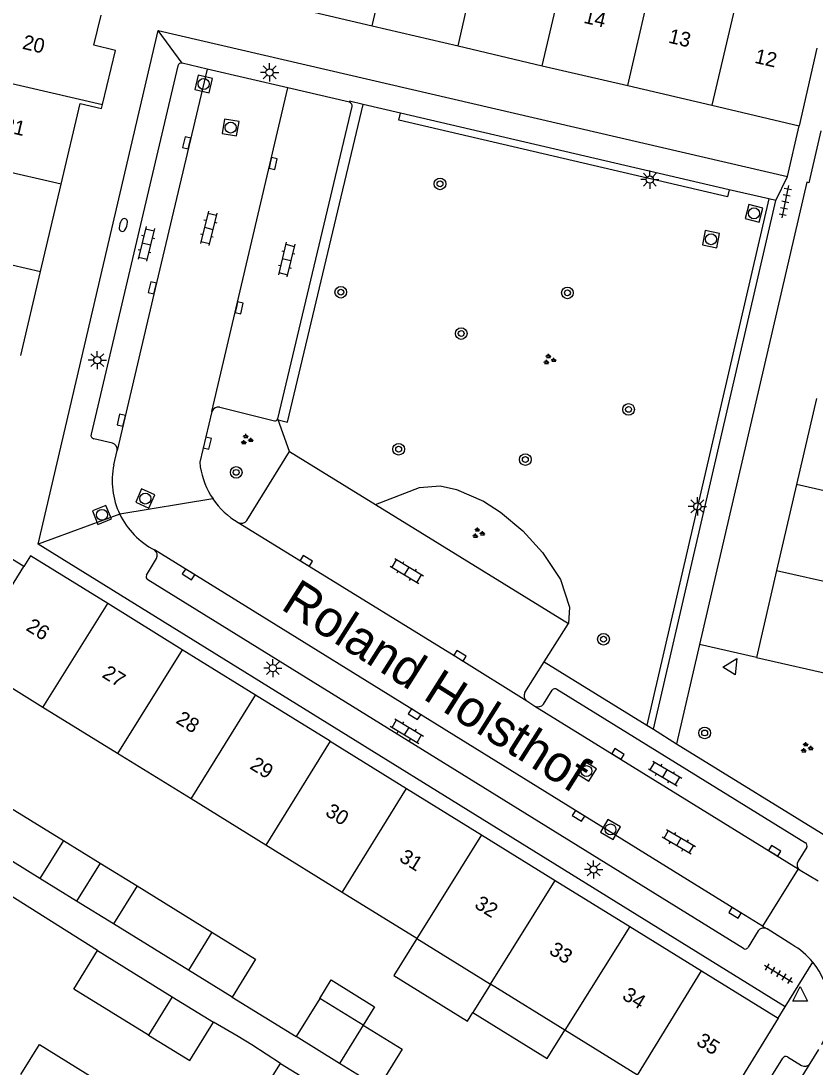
# Model space of a CAD drawing. Extents: x 128999 to 131010, y 395498 to 399007.
# Drawn here: x 130481.9 to 130536.3, y 398424 to 398495.7 of the extents above; entities that cross this region are included whole.
import ezdxf

# ---------------------------------------------------------------- set-up
doc = ezdxf.new("R2010")
doc.units = 0
for name, color, linetype in [('gg-afsc-erfafscheiding', 7, 'Continuous'), ('gg-anno-huisnummerreeks BGT', 7, 'Continuous'), ('gg-anno-openbare ruimte label', 7, 'Continuous'), ('gg-bbg-bijgebouw', 7, 'Continuous'), ('gg-bbg-gedigitaliseerde bebouwing', 7, 'Continuous'), ('gg-bbg-gedigitaliseerde bijgebouw', 7, 'Continuous'), ('gg-bbg-hoofdgebouw', 7, 'Continuous'), ('gg-bbg-luifel en loopbrug', 7, 'Continuous'), ('gg-bbg-tussenscheiding', 7, 'Continuous'), ('gg-knt-verharding', 7, 'Continuous'), ('gg-knt-verharding nz', 7, 'Continuous'), ('gt-grn-groengrens', 7, 'Continuous'), ('gt-grn-weggrens', 7, 'Continuous'), ('gt-symb-boom', 7, 'Continuous'), ('gt-symb-brandkraan', 7, 'Continuous'), ('gt-symb-groenvak', 7, 'Continuous'), ('gt-symb-klinker verharding', 7, 'Continuous'), ('gt-symb-kolk', 7, 'Continuous'), ('gt-symb-lichtmast', 7, 'Continuous'), ('gt-symb-rioolschacht', 7, 'Continuous'), ('gt-symb-tegel verharding', 7, 'Continuous'), ('gt-symb-waterafsluiter', 7, 'Continuous')]:
    doc.layers.add(name, color=color, linetype=linetype)

# ---------------------------------------------------------------- blocks, each defined once
blk = doc.blocks.new('gt0-LMAST')
at = {"layer": 'gt-symb-lichtmast'}
for p, q in [((-0.182, 0.173), (-0.447, 0.438)), ((-0.005, 0.246), (-0.005, 0.621)), ((0.172, 0.173), (0.437, 0.438)), ((-0.255, -0.004), (-0.63, -0.004)), ((-0.182, -0.181), (-0.447, -0.446)), ((-0.005, -0.254), (-0.005, -0.629)), ((0.437, -0.446), (0.172, -0.181)), ((0.245, -0.004), (0.62, -0.004))]:
    blk.add_line(p, q, dxfattribs=at)
blk.add_circle((-0.005, -0.004), 0.25, dxfattribs=at)
blk = doc.blocks.new('gt0-RS')
at = {"layer": 'gt-symb-rioolschacht'}
blk.add_lwpolyline([(-0.5, -0.5), (0.5, -0.5), (0.5, 0.5), (-0.5, 0.5)], close=True, dxfattribs=at)
blk.add_circle((0, 0), 0.375, dxfattribs=at)
blk = doc.blocks.new('gt0-TEG1')
at = {"layer": 'gt-symb-tegel verharding'}
for p, q in [((-1.125, 0), (1.125, 0)), ((-0.9, -0.25), (-0.9, 0.25)), ((-0.45, -0.25), (-0.45, 0.25)), ((0, -0.25), (0, 0.25)), ((0.45, -0.25), (0.45, 0.25)), ((0.9, -0.25), (0.9, 0.25))]:
    blk.add_line(p, q, dxfattribs=at)
blk = doc.blocks.new('gt0-BOOM')
at = {"layer": 'gt-symb-boom'}
for radius in [0.4, 0.2]:
    blk.add_circle((0, 0), radius, dxfattribs=at)
blk = doc.blocks.new('gt0-KOLK')
at = {"layer": 'gt-symb-kolk'}
blk.add_lwpolyline([(0, 0), (0.375, 0), (0.375, 0.4), (-0.375, 0.4), (-0.375, 0), (0, 0)], dxfattribs=at)
blk = doc.blocks.new('gt0-KL1')
at = {"layer": 'gt-symb-klinker verharding'}
for p, q in [((-1.15, 0.3), (1.15, 0.3)), ((-1, -0.3), (-1, 0.3)), ((-0.5, 0.3), (-0.5, 0.45)), ((0, -0.3), (0, 0.3)), ((0.5, 0.3), (0.5, 0.45)), ((1, -0.3), (1, 0.3)), ((-1.15, -0.3), (1.15, -0.3)), ((-0.5, -0.45), (-0.5, -0.3)), ((0.5, -0.45), (0.5, -0.3))]:
    blk.add_line(p, q, dxfattribs=at)
blk = doc.blocks.new('gt0-BR')
at = {"layer": 'gt-symb-brandkraan'}
for centre, radius, start, end in [((-0.244, 0), 0.206, 107.56694, 252.43307), ((0.599, -2.664), 3, 106.89205, 107.56694), ((0, -0.691), 0.938, 73.10799, 106.89205), ((-0.599, -2.664), 3, 72.43309, 73.10799), ((0.244, 0), 0.206, 287.56695, 72.43309), ((0.599, 2.664), 3, 252.43307, 253.10797), ((0, 0.691), 0.938, 253.10797, 286.89206), ((-0.599, 2.664), 3, 286.89206, 287.56695)]:
    blk.add_arc(centre, radius, start, end, dxfattribs=at)
blk = doc.blocks.new('gt0-GRVAK')
at = {"layer": 'gt-symb-groenvak'}
for p, q in [((-0.11, 0.189), (-0.228, 0.24)), ((-0.182, 0.153), (0.088, 0.153)), ((-0.091, 0.211), (-0.156, 0.322)), ((-0.047, 0.214), (-0.047, 0.393)), ((-0.004, 0.211), (0.061, 0.322)), ((0.015, 0.189), (0.133, 0.24)), ((0.262, -0.052), (0.197, 0.059)), ((0.305, -0.049), (0.305, 0.13)), ((0.349, -0.052), (0.414, 0.059)), ((-0.245, -0.228), (-0.363, -0.177)), ((-0.318, -0.264), (-0.047, -0.264)), ((-0.226, -0.206), (-0.291, -0.095)), ((-0.183, -0.203), (-0.183, -0.024)), ((-0.139, -0.206), (-0.074, -0.095)), ((-0.12, -0.228), (-0.002, -0.177)), ((0.243, -0.074), (0.125, -0.023)), ((0.17, -0.11), (0.441, -0.11)), ((0.368, -0.074), (0.486, -0.023))]:
    blk.add_line(p, q, dxfattribs=at)
blk = doc.blocks.new('gt0-WAFSL')
at = {"layer": 'gt-symb-waterafsluiter'}
for p, q in [((-0.5, -0.333), (0, 0.667)), ((0, 0.667), (0.5, -0.333)), ((0.5, -0.333), (-0.5, -0.333))]:
    blk.add_line(p, q, dxfattribs=at)

msp = doc.modelspace()

# ---------------------------------------------------------------- linework, layer by layer
at = {"layer": 'gg-afsc-erfafscheiding'}
msp.add_line((130496.397, 398428.768), (130500.782, 398426.061), dxfattribs=at)
for points in [[(130487.18, 398431.96), (130479.36, 398436.886), (130476.979, 398433.029)], [(130499.709, 398424.224), (130497.744, 398425.488), (130496.817, 398426.063), (130495.135, 398427.048)]]:
    msp.add_lwpolyline(points, dxfattribs=at)
at = {"layer": 'gg-bbg-bijgebouw'}
msp.add_lwpolyline([(130482.13, 398458.3), (130478.73, 398460.39), (130478.85, 398460.87)], dxfattribs=at)
at = {"layer": 'gg-bbg-gedigitaliseerde bebouwing'}
msp.add_lwpolyline([(130481.926, 398423.465), (130483.206, 398425.525), (130488.325, 398422.344), (130487.048, 398420.289)], dxfattribs=at)
at = {"layer": 'gg-bbg-gedigitaliseerde bijgebouw'}
for p, q in [((130479.722, 398442.67), (130484.84, 398439.509)), ((130483.218, 398436.906), (130478.1, 398440.066)), ((130484.84, 398439.509), (130487.362, 398437.952)), ((130487.362, 398437.952), (130485.742, 398435.348)), ((130485.742, 398435.348), (130483.218, 398436.906)), ((130489.883, 398436.395), (130488.266, 398433.789)), ((130489.883, 398436.395), (130495.017, 398433.225)), ((130493.404, 398430.616), (130488.266, 398433.789)), ((130487.18, 398431.96), (130492.302, 398428.798)), ((130496.397, 398428.768), (130493.404, 398430.616)), ((130492.302, 398428.798), (130495.135, 398427.048)), ((130502.4, 398428.681), (130500.782, 398426.061)), ((130505.377, 398426.842), (130502.4, 398428.681)), ((130503.759, 398424.222), (130500.782, 398426.061)), ((130499.709, 398424.224), (130502.538, 398422.477)), ((130506.433, 398422.571), (130503.759, 398424.222))]:
    msp.add_line(p, q, dxfattribs=at)
for points in [[(130495.017, 398433.225), (130498.009, 398431.378), (130496.397, 398428.768)], [(130490.674, 398426.162), (130485.553, 398429.324), (130487.18, 398431.96)], [(130490.674, 398426.162), (130493.507, 398424.412), (130495.135, 398427.048)], [(130505.377, 398426.842), (130508.051, 398425.191), (130506.433, 398422.571)], [(130500.91, 398419.841), (130498.081, 398421.587), (130499.709, 398424.224)]]:
    msp.add_lwpolyline(points, dxfattribs=at)
at = {"layer": 'gg-bbg-hoofdgebouw'}
for p, q in [((130500.159, 398496.73), (130505.99, 398495.366)), ((130486.935, 398494.034), (130487.423, 398496.103)), ((130505.99, 398495.366), (130511.887, 398493.987)), ((130511.887, 398493.987), (130517.657, 398492.637)), ((130536.472, 398493.843), (130535.26, 398488.52)), ((130517.657, 398492.637), (130523.519, 398491.266)), ((130523.519, 398491.266), (130529.283, 398489.918)), ((130484.685, 398484.506), (130485.995, 398490.053)), ((130529.283, 398489.918), (130535.26, 398488.52)), ((130483.275, 398478.533), (130484.685, 398484.506)), ((130481.911, 398472.758), (130483.275, 398478.533)), ((130536.448, 398469.806), (130535.083, 398463.924)), ((130535.083, 398463.924), (130533.716, 398458.032)), ((130533.716, 398458.032), (130532.33, 398452.06)), ((130492.986, 398452.589), (130487.873, 398455.754)), ((130498.008, 398449.48), (130492.986, 398452.589)), ((130483.44, 398448.637), (130478.15, 398451.91)), ((130532.33, 398452.06), (130540.51, 398450.19)), ((130503.116, 398446.319), (130498.008, 398449.48)), ((130488.554, 398445.473), (130483.44, 398448.637)), ((130503.116, 398446.319), (130508.353, 398443.077)), ((130493.586, 398442.359), (130488.554, 398445.473)), ((130508.353, 398443.077), (130513.489, 398439.898)), ((130498.707, 398439.19), (130493.586, 398442.359)), ((130513.489, 398439.898), (130518.541, 398436.771)), ((130503.946, 398435.949), (130498.707, 398439.19)), ((130518.541, 398436.771), (130523.653, 398433.607)), ((130509.05, 398432.791), (130503.946, 398435.949)), ((130523.653, 398433.607), (130528.566, 398430.566)), ((130509.05, 398432.791), (130514.111, 398429.659)), ((130528.566, 398430.566), (130533.81, 398427.32)), ((130519.2, 398426.51), (130514.111, 398429.659)), ((130533.81, 398427.32), (130529.43, 398420.18)), ((130524.184, 398423.426), (130519.2, 398426.51))]:
    msp.add_line(p, q, dxfattribs=at)
for points in [[(130487.519, 398489.984), (130488.401, 398493.688), (130486.935, 398494.034)], [(130485.995, 398490.053), (130487.454, 398489.709), (130487.519, 398489.984)], [(130487.873, 398455.754), (130482.58, 398459.03), (130482.13, 398458.3)]]:
    msp.add_lwpolyline(points, dxfattribs=at)
at = {"layer": 'gg-bbg-luifel en loopbrug'}
for p, q in [((130487.362, 398437.952), (130489.883, 398436.395)), ((130488.266, 398433.789), (130485.742, 398435.348)), ((130514.111, 398429.659), (130512.906, 398427.711))]:
    msp.add_line(p, q, dxfattribs=at)
for points in [[(130509.05, 398432.791), (130507.478, 398430.25), (130512.539, 398427.118), (130512.906, 398427.711)], [(130502.4, 398428.681), (130503.184, 398429.95), (130506.161, 398428.112), (130505.377, 398426.842)], [(130512.906, 398427.711), (130517.995, 398424.562), (130519.2, 398426.51)]]:
    msp.add_lwpolyline(points, dxfattribs=at)
at = {"layer": 'gg-bbg-tussenscheiding'}
for p, q in [((130505.99, 398495.366), (130507.908, 398503.529)), ((130511.887, 398493.987), (130513.725, 398502.17)), ((130517.657, 398492.637), (130519.547, 398500.809)), ((130523.519, 398491.266), (130525.399, 398499.441)), ((130531.184, 398498.089), (130529.283, 398489.918)), ((130477.888, 398492.192), (130487.519, 398489.984)), ((130484.685, 398484.506), (130476.523, 398486.399)), ((130475.107, 398480.384), (130483.275, 398478.533)), ((130543.276, 398462.048), (130535.083, 398463.924)), ((130479.8, 398454.54), (130482.13, 398458.3)), ((130533.716, 398458.032), (130541.902, 398456.159)), ((130483.44, 398448.637), (130487.873, 398455.754)), ((130492.986, 398452.589), (130488.554, 398445.473)), ((130493.586, 398442.359), (130498.008, 398449.48)), ((130503.116, 398446.319), (130498.707, 398439.19)), ((130503.946, 398435.949), (130508.353, 398443.077)), ((130484.84, 398439.509), (130483.218, 398436.906)), ((130513.489, 398439.898), (130509.05, 398432.791)), ((130514.111, 398429.659), (130518.541, 398436.771)), ((130523.653, 398433.607), (130519.2, 398426.51)), ((130495.017, 398433.225), (130493.404, 398430.616)), ((130524.184, 398423.426), (130528.566, 398430.566)), ((130492.302, 398428.798), (130490.674, 398426.162)), ((130505.377, 398426.842), (130503.759, 398424.222))]:
    msp.add_line(p, q, dxfattribs=at)
at = {"layer": 'gg-knt-verharding'}
for p, q in [((130483.11, 398459.816), (130491.331, 398495.058)), ((130491.331, 398495.058), (130534.448, 398485.029)), ((130492.677, 398492.622), (130486.735, 398467.36)), ((130494.688, 398492.408), (130492.975, 398492.808)), ((130500.226, 398491.113), (130494.688, 398492.408)), ((130504.433, 398490.13), (130500.226, 398491.113)), ((130499.531, 398468.42), (130504.617, 398489.839)), ((130507.928, 398489.383), (130505.37, 398489.979)), ((130530.466, 398484.134), (130507.928, 398489.383)), ((130534.448, 398485.029), (130535.26, 398488.52)), ((130533.169, 398483.504), (130530.466, 398484.134)), ((130525.266, 398447.141), (130533.656, 398483.391)), ((130533.656, 398483.391), (130533.169, 398483.504)), ((130495.553, 398469.232), (130499.304, 398468.277)), ((130488.197, 398466.761), (130486.915, 398467.056)), ((130488.287, 398465.268), (130488.531, 398466.249)), ((130497.415, 398461.453), (130500.326, 398466.178)), ((130500.326, 398466.178), (130506.233, 398462.538)), ((130506.233, 398462.538), (130519.451, 398454.392)), ((130534.301, 398428.112), (130483.11, 398459.816)), ((130490.534, 398457.699), (130491.217, 398458.841)), ((130531.435, 398432.092), (130490.619, 398457.381)), ((130517.791, 398451.756), (130519.451, 398454.392)), ((130528.437, 398452.95), (130526.862, 398446.143)), ((130516.465, 398449.651), (130517.791, 398451.756)), ((130517.791, 398451.756), (130524.817, 398447.418)), ((130517.744, 398448.847), (130518.338, 398449.815)), ((130518.661, 398449.888), (130535.685, 398439.349)), ((130516.6, 398449.075), (130517.152, 398448.723)), ((130524.817, 398447.418), (130525.266, 398447.141)), ((130526.862, 398446.143), (130539.942, 398438.048)), ((130535.779, 398439.04), (130535.185, 398438.087)), ((130535.188, 398437.556), (130532.747, 398433.636)), ((130535.188, 398437.556), (130535.328, 398437.468)), ((130535.328, 398437.468), (130536.553, 398436.745)), ((130532.747, 398433.636), (130533.063, 398433.444)), ((130532.445, 398433.302), (130531.764, 398432.19)), ((130534.763, 398432.37), (130533.063, 398433.444)), ((130533.81, 398427.32), (130534.301, 398428.112)), ((130536.012, 398424.226), (130536.605, 398425.18)), ((130527.777, 398414.398), (130534.145, 398424.58)), ((130534.461, 398424.666), (130535.419, 398424.084))]:
    msp.add_line(p, q, dxfattribs=at)
for points in [[(130505.37, 398489.979), (130504.448, 398490.194), (130504.433, 398490.13)], [(130536.75, 398488.18), (130535.918, 398484.613), (130535.774, 398484.647), (130528.437, 398452.95)], [(130495.019, 398468.913), (130494.191, 398465.438), (130494.212, 398465.132)]]:
    msp.add_lwpolyline(points, dxfattribs=at)
for centre, radius, start, end in [((130492.923, 398492.559), 0.254, 78.28608, 165.65553), ((130504.378, 398489.891), 0.245, 347.61871, 76.99182), ((130495.477, 398468.753), 0.485, 80.99552, 160.71083), ((130499.334, 398468.48), 0.206, 261.49398, 342.92426), ((130486.977, 398467.298), 0.25, 165.59786, 255.66213), ((130488.06, 398466.307), 0.475, 353.03103, 73.2053), ((130493.541, 398464.198), 5.362, 168.48702, 205.61313), ((130499.63, 398466.022), 5.49, 189.32704, 214.22184), ((130499.629, 398466.02), 5.489, 214.21367, 239.10839), ((130493.54, 398464.195), 5.36, 205.58831, 242.7263), ((130497.032, 398461.724), 0.47, 241.9479, 324.69171), ((130490.809, 398459.059), 0.463, 331.87805, 53.52893), ((130490.767, 398457.591), 0.257, 155.10084, 234.82927), ((130516.832, 398449.433), 0.427, 149.33668, 237.04455), ((130518.54, 398449.674), 0.246, 60.37281, 145.09768), ((130517.367, 398449.171), 0.497, 244.35175, 319.30848), ((130535.57, 398439.145), 0.234, 333.25354, 60.58673), ((130535.579, 398437.852), 0.459, 149.20034, 236.81594), ((130532.832, 398433.034), 0.471, 60.62633, 145.25454), ((130531.551, 398432.304), 0.241, 241.24543, 331.92925), ((130532.203, 398427.884), 5.165, 39.42488, 60.28945), ((130532.193, 398427.866), 5.184, 333.05125, 39.49994), ((130534.34, 398424.486), 0.217, 56.16545, 154.28341), ((130535.643, 398424.459), 0.437, 239.17623, 327.75676)]:
    msp.add_arc(centre, radius, start, end, dxfattribs=at)
at = {"layer": 'gg-knt-verharding nz'}
for p, q in [((130495.019, 398468.913), (130500.226, 398491.113)), ((130517.152, 398448.723), (130535.188, 398437.556))]:
    msp.add_line(p, q, dxfattribs=at)
for points in [[(130494.688, 398492.408), (130491.128, 398477.356), (130488.531, 398466.249)], [(130496.811, 398461.31), (130501.384, 398458.509), (130511.904, 398452.009), (130516.6, 398449.075)], [(130532.747, 398433.636), (130530.964, 398434.723), (130491.084, 398459.431)], [(130528.953, 398412.85), (130534.669, 398422.031), (130536.012, 398424.226)]]:
    msp.add_lwpolyline(points, dxfattribs=at)
at = {"layer": 'gt-grn-groengrens'}
for p, q in [((130533.169, 398483.504), (130524.817, 398447.418)), ((130499.555, 398468.353), (130499.531, 398468.42)), ((130500.326, 398466.178), (130499.555, 398468.353)), ((130532.33, 398452.06), (130528.437, 398452.95))]:
    msp.add_line(p, q, dxfattribs=at)
for points in [[(130499.555, 398468.353), (130500.198, 398468.201), (130505.37, 398489.979)], [(130530.466, 398484.134), (130530.353, 398483.647), (130507.815, 398488.896), (130507.928, 398489.383)], [(130506.233, 398462.538), (130509.244, 398463.717), (130510.654, 398463.821), (130511.776, 398463.572), (130513.617, 398462.768), (130514.782, 398462.02), (130516.315, 398460.734), (130517.672, 398459.254), (130518.908, 398457.402), (130519.517, 398455.509), (130519.451, 398454.392)]]:
    msp.add_lwpolyline(points, dxfattribs=at)
at = {"layer": 'gt-grn-weggrens'}
for p, q in [((130492.975, 398492.808), (130491.331, 398495.058)), ((130533.656, 398483.391), (130534.448, 398485.029)), ((130495.09, 398462.934), (130488.706, 398461.88)), ((130488.706, 398461.88), (130483.11, 398459.816)), ((130525.266, 398447.141), (130526.862, 398446.143)), ((130534.301, 398428.112), (130536.193, 398431.164))]:
    msp.add_line(p, q, dxfattribs=at)

# ---------------------------------------------------------------- block references
at = {"layer": 'gt-symb-boom'}
for p in [(130510.647, 398484.532), (130503.849, 398477.105), (130519.38, 398477.059), (130512.099, 398474.27), (130523.569, 398469.067), (130507.813, 398466.336), (130516.494, 398465.627), (130496.679, 398464.748), (130521.85, 398453.309), (130528.783, 398446.882)]:
    msp.add_blockref('gt0-BOOM', p, dxfattribs=at)
at = {"layer": 'gt-symb-brandkraan', "rotation": 73.59679742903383}
msp.add_blockref('gt0-BR', (130488.945, 398481.712), dxfattribs=at)
at = {"layer": 'gt-symb-groenvak'}
for p in [(130518.134, 398472.482), (130497.385, 398466.989), (130513.252, 398460.582)]:
    msp.add_blockref('gt0-GRVAK', p, dxfattribs=at)
at = {"layer": 'gt-symb-groenvak', "rotation": 0.7448031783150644}
msp.add_blockref('gt0-GRVAK', (130535.759, 398445.86), dxfattribs=at)
at = {"layer": 'gt-symb-klinker verharding'}
for p, rotation in [((130494.792, 398481.483), -103.64723833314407), ((130490.52, 398480.415), -103.6472383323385), ((130500.132, 398479.347), -103.64723833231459), ((130508.37, 398457.988), -31.130799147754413), ((130508.37, 398447.004), -31.130799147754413), ((130526.067, 398444.105), -30.462640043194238), ((130527.018, 398439.424), -30.462640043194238)]:
    msp.add_blockref('gt0-KL1', p, dxfattribs=dict(at, rotation=rotation))
at = {"layer": 'gt-symb-kolk'}
for p, rotation in [((130493.479, 398487.295), 76.69386138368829), ((130499.015, 398485.982), -103.18876931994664), ((130491.128, 398477.356), 76.69386138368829), ((130496.692, 398476.069), -103.15550180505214), ((130488.999, 398468.289), 77.06768290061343), ((130494.511, 398466.805), -103.55474476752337), ((130501.384, 398458.509), -31.482738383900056), ((130493.516, 398457.924), 148.22385685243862), ((130511.904, 398452.009), -31.711122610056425), ((130509.004, 398448.331), 148.20163589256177), ((130522.744, 398445.272), -31.682044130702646), ((130520.241, 398441.365), 148.22385685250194), ((130533.467, 398438.631), -31.76928261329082), ((130530.964, 398434.723), 148.64732961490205)]:
    msp.add_blockref('gt0-KOLK', p, dxfattribs=dict(at, rotation=rotation))
at = {"layer": 'gt-symb-lichtmast'}
for p in [(130498.975, 398492.182), (130525.033, 398484.827), (130487.168, 398472.45), (130528.287, 398462.418), (130499.194, 398451.331), (130521.177, 398437.524)]:
    msp.add_blockref('gt0-LMAST', p, dxfattribs=at)
at = {"layer": 'gt-symb-rioolschacht'}
for p, rotation in [((130494.451, 398491.382), -103.38838562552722), ((130496.298, 398488.394), -99.59896157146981), ((130532.161, 398482.51), 165.8561130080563), ((130529.218, 398480.735), 168.55396577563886), ((130490.451, 398462.951), -114.04524366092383), ((130487.481, 398461.836), -157.7190638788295), ((130520.685, 398444.267), -32.00452783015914), ((130522.33, 398440.264), 149.96082450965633)]:
    msp.add_blockref('gt0-RS', p, dxfattribs=dict(at, rotation=rotation))
at = {"layer": 'gt-symb-tegel verharding'}
for p, rotation in [((130534.305, 398483.313), -101.65840162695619), ((130533.848, 398430.375), -31.130799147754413)]:
    msp.add_blockref('gt0-TEG1', p, dxfattribs=dict(at, rotation=rotation))
at = {"layer": 'gt-symb-waterafsluiter', "rotation": -31.87781648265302}
msp.add_blockref('gt0-WAFSL', (130530.634, 398451.421), dxfattribs=at)
at = {"layer": 'gt-symb-waterafsluiter'}
msp.add_blockref('gt0-WAFSL', (130535.324, 398428.829), dxfattribs=at)

# ---------------------------------------------------------------- texts
at = {"layer": 'gg-anno-huisnummerreeks BGT'}
for s, rotation, p in [('14', 346.8, (130520.435, 398495.582)), ('20', 346.7, (130481.972, 398493.804)), ('13', 346.8, (130526.248, 398494.222)), ('12', 346.8, (130532.149, 398492.842)), ('21', 346.7, (130480.636, 398488.146)), ('26', 328.2, (130482.214, 398453.965)), ('27', 328.2, (130487.419, 398450.743)), ('28', 328.2, (130492.484, 398447.608)), ('29', 328.2, (130497.549, 398444.473)), ('30', 328.2, (130502.721, 398441.272)), ('31', 328.2, (130507.786, 398438.136)), ('32', 328.2, (130512.943, 398434.944)), ('33', 328.2, (130518.053, 398431.782)), ('34', 328.2, (130523.065, 398428.679)), ('35', 328.2, (130528.144, 398425.536))]:
    msp.add_text(s, height=1, rotation=rotation, dxfattribs=at).set_placement(p)
at = {"layer": 'gg-anno-openbare ruimte label'}
msp.add_text('Roland Holsthof', height=2.5, rotation=327.7, dxfattribs=at).set_placement((130499.656, 398455.418))

doc.saveas('drawing.dxf')
